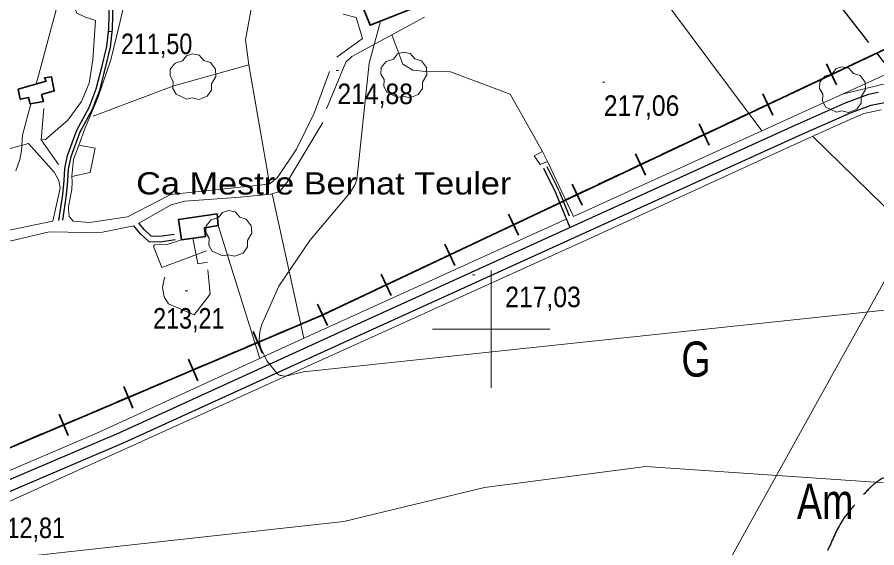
# Model space of a CAD drawing. Extents: x 480269 to 484877, y 4383588 to 4386804.
# Drawn here: x 482297.9 to 482664.5, y 4384906.7 to 4385133.1 of the extents above; entities that cross this region are included whole.
import ezdxf
from ezdxf.enums import TextEntityAlignment as Align

# ---------------------------------------------------------------- set-up
doc = ezdxf.new("R2010")
doc.units = 0
doc.header["$LTSCALE"] = 3.8
doc.linetypes.add('LONG_DASHED', pattern=[7.5, 6, -1.5])
doc.linetypes.add('MEDIUM_DASHED', pattern=[4.5, 3, -1.5])
for name, color, linetype, lineweight in [('1', 7, 'Continuous', 13), ('25', 7, 'LONG_DASHED', 25), ('29', 7, 'Continuous', 13), ('34', 7, 'Continuous', 35), ('37', 7, 'Continuous', 25), ('38', 7, 'Continuous', 25), ('47', 7, 'Continuous', 35), ('51', 7, 'Continuous', 13), ('7', 7, 'Continuous', 13), ('9', 7, 'Continuous', 13)]:
    doc.layers.add(name, color=color, linetype=linetype, lineweight=lineweight)
doc.layers.add('31', color=7, linetype='Continuous')
doc.layers.add('5', color=7, linetype='Continuous')

msp = doc.modelspace()

# ---------------------------------------------------------------- linework, layer by layer
at = {"layer": '1'}
for p, q in [((482500, 4385025), (482500, 4384975)), ((482475, 4385000), (482525, 4385000))]:
    msp.add_line(p, q, dxfattribs=at)
at = {"layer": '25'}
msp.add_lwpolyline([(482586.91, 4385220.21), (482629.4, 4385162.78), (482670.68, 4385109.75)], dxfattribs=at)
at = {"layer": '29'}
for points in [[(482370.32, 4385098.06), (482365.78, 4385100.18), (482364.37, 4385102.72), (482364.47, 4385105.7), (482363.1, 4385108.11), (482363.14, 4385110.86), (482365.3, 4385113.46), (482368.49, 4385114.46), (482370.14, 4385116.65), (482372.71, 4385117.48), (482375.57, 4385116.83), (482377.52, 4385114.56), (482380.33, 4385113.74), (482382.46, 4385110.89), (482382.7, 4385107.76), (482380.82, 4385104.61), (482380.82, 4385101.93), (482379, 4385099.32), (482375.38, 4385097.98), (482372.61, 4385098.61)], [(482460.28, 4385098.79), (482455.74, 4385100.91), (482454.33, 4385103.45), (482454.43, 4385106.43), (482453.06, 4385108.84), (482453.1, 4385111.59), (482455.26, 4385114.19), (482458.45, 4385115.19), (482460.1, 4385117.38), (482462.67, 4385118.21), (482465.53, 4385117.56), (482467.48, 4385115.29), (482470.29, 4385114.47), (482472.42, 4385111.62), (482472.66, 4385108.49), (482470.78, 4385105.34), (482470.78, 4385102.66), (482468.96, 4385100.05), (482465.34, 4385098.71), (482462.57, 4385099.34)], [(482647.35, 4385092.54), (482642.81, 4385094.66), (482641.4, 4385097.2), (482641.5, 4385100.18), (482640.13, 4385102.59), (482640.17, 4385105.34), (482642.33, 4385107.94), (482645.52, 4385108.94), (482647.17, 4385111.13), (482649.74, 4385111.96), (482652.6, 4385111.31), (482654.55, 4385109.04), (482657.36, 4385108.22), (482659.49, 4385105.37), (482659.73, 4385102.24), (482657.85, 4385099.09), (482657.85, 4385096.41), (482656.03, 4385093.8), (482652.41, 4385092.46), (482649.64, 4385093.09)], [(482385.63, 4385031.21), (482381.09, 4385033.33), (482379.68, 4385035.87), (482379.78, 4385038.85), (482378.41, 4385041.26), (482378.45, 4385044.01), (482380.61, 4385046.61), (482383.8, 4385047.61), (482385.45, 4385049.8), (482388.02, 4385050.63), (482390.88, 4385049.98), (482392.83, 4385047.71), (482395.64, 4385046.89), (482397.77, 4385044.04), (482398.01, 4385040.91), (482396.13, 4385037.76), (482396.13, 4385035.08), (482394.31, 4385032.47), (482390.69, 4385031.13), (482387.92, 4385031.76)]]:
    msp.add_lwpolyline(points, close=True, dxfattribs=at)
at = {"layer": '34'}
for p, q in [((482663.24, 4385117.22), (482654.2, 4385112.94)), ((482643.02, 4385113.19), (482647.29, 4385104.15)), ((482649.68, 4385110.81), (482640.64, 4385106.53)), ((482636.12, 4385104.39), (482627.07, 4385100.12)), ((482615.9, 4385100.37), (482620.17, 4385091.33)), ((482622.55, 4385097.98), (482613.51, 4385093.71)), ((482608.99, 4385091.57), (482599.95, 4385087.3)), ((482588.78, 4385087.54), (482593.05, 4385078.5)), ((482595.43, 4385085.16), (482586.39, 4385080.89)), ((482581.87, 4385078.75), (482572.83, 4385074.47)), ((482561.65, 4385074.72), (482565.93, 4385065.68)), ((482568.31, 4385072.34), (482559.27, 4385068.06)), ((482554.75, 4385065.93), (482545.71, 4385061.65)), ((482534.53, 4385061.9), (482538.81, 4385052.86)), ((482541.19, 4385059.51), (482532.15, 4385055.24)), ((482527.63, 4385053.1), (482518.59, 4385048.83)), ((482507.41, 4385049.08), (482511.69, 4385040.03)), ((482514.07, 4385046.69), (482505.03, 4385042.42)), ((482500.51, 4385040.28), (482491.47, 4385036.01)), ((482480.29, 4385036.25), (482484.56, 4385027.21)), ((482486.95, 4385033.87), (482477.91, 4385029.6)), ((482473.39, 4385027.46), (482464.35, 4385023.18)), ((482453.17, 4385023.43), (482457.44, 4385014.39)), ((482459.83, 4385021.05), (482450.78, 4385016.77)), ((482446.26, 4385014.64), (482437.22, 4385010.36)), ((482426.05, 4385010.61), (482430.32, 4385001.57)), ((482418.98, 4385002.17), (482409.78, 4384998.26)), ((482398.62, 4384998.96), (482402.53, 4384989.75)), ((482405.18, 4384996.31), (482395.97, 4384992.4)), ((482391.37, 4384990.44), (482382.16, 4384986.54)), ((482371.01, 4384987.23), (482374.91, 4384978.02)), ((482377.56, 4384984.58), (482368.36, 4384980.67)), ((482363.76, 4384978.72), (482354.55, 4384974.81)), ((482349.95, 4384972.86), (482340.74, 4384968.95)), ((482343.39, 4384975.5), (482347.3, 4384966.3)), ((482336.14, 4384966.99), (482326.94, 4384963.08)), ((482322.34, 4384961.13), (482313.13, 4384957.22)), ((482315.78, 4384963.78), (482319.69, 4384954.57)), ((482308.53, 4384955.27), (482299.32, 4384951.36))]:
    msp.add_line(p, q, dxfattribs=at)
for points in [[(482722, 4385145), (482428, 4385006), (482209, 4384913), (481448, 4384699), (481251, 4384637), (481013, 4384577), (480976, 4384524), (480944, 4384410), (480887.47, 4384143.52)], [(482432.7, 4385008.22), (482428, 4385006), (482423.58, 4385004.12)]]:
    msp.add_lwpolyline(points, dxfattribs=at)
at = {"layer": '37'}
for points in [[(482665.02, 4385100.88), (482660.89, 4385100.07), (482651.33, 4385096.57), (482629.58, 4385086.93), (482544.75, 4385048.35), (482436.56, 4384999.17), (482341.52, 4384955.79), (482263.04, 4384922.33), (482203.61, 4384900), (482143.28, 4384880.75), (482098.94, 4384866.54), (482090.25, 4384863.43), (482087.37, 4384861.6), (482083.6, 4384858.82), (482077.57, 4384854.12), (482070.38, 4384846.8), (482067.65, 4384844.39), (482064.51, 4384842.26), (482062.72, 4384841.34), (482059.4, 4384840.45), (482053.86, 4384839.52), (482049.11, 4384839.97)], [(482667.94, 4385096.55), (482662.02, 4385095.42), (482653.11, 4385092.17), (482631.53, 4385082.6), (482546.72, 4385044.02), (482438.53, 4384994.84), (482343.44, 4384951.44), (482264.81, 4384917.92), (482205.17, 4384895.51), (482144.73, 4384876.23), (482100.46, 4384862.04), (482092.45, 4384859.17), (482089.99, 4384857.82), (482086.41, 4384854.99), (482080.74, 4384850.56), (482073.54, 4384843.24), (482070.27, 4384840.4), (482066.82, 4384838.04), (482064.5, 4384837.15), (482062.93, 4384836.62), (482060.6, 4384835.84), (482057.47, 4384835.15), (482054.04, 4384834.73), (482051.29, 4384834.81)]]:
    msp.add_lwpolyline(points, dxfattribs=at)
at = {"layer": '38'}
for points in [[(482315.74, 4385046.34), (482317.4, 4385057.45), (482317.96, 4385063.43), (482318.28, 4385068.48), (482319.4, 4385074.12), (482323.31, 4385084.84), (482328.6, 4385094.57), (482331.65, 4385102.47), (482334.09, 4385111.8), (482336.19, 4385120.63), (482336.98, 4385128.12), (482337.3, 4385139.88)], [(482522.33, 4385068.64), (482527.44, 4385058.23), (482533.61, 4385043.29)], [(482364.91, 4385040.42), (482358.81, 4385039.51), (482355.13, 4385039.62), (482352.21, 4385042.36), (482349.82, 4385045.25)]]:
    msp.add_lwpolyline(points, dxfattribs=at)
at = {"layer": '38', "linetype": 'MEDIUM_DASHED'}
for points in [[(482317.35, 4385046.44), (482318.97, 4385057.26), (482319.53, 4385063.31), (482319.85, 4385068.28), (482320.92, 4385073.7), (482324.75, 4385084.18), (482330.04, 4385093.91), (482333.15, 4385101.98), (482335.63, 4385111.41), (482337.75, 4385120.36), (482338.55, 4385128.02), (482338.87, 4385139.83)], [(482523.86, 4385069.39), (482528.99, 4385058.93), (482535.16, 4385043.99)], [(482365.27, 4385038.05), (482358.95, 4385037.11), (482354.15, 4385037.25), (482350.46, 4385040.72), (482347.62, 4385044.14)]]:
    msp.add_lwpolyline(points, dxfattribs=at)
at = {"layer": '38', "linetype": 'LONG_DASHED'}
msp.add_spline([(482703.9, 4384951.8), (482698.11, 4384951.28), (482678.04, 4384940.33), (482671.68, 4384938.18), (482665.31, 4384935.39), (482661.35, 4384932.1), (482655.82, 4384925.86), (482650.14, 4384918.86), (482644.15, 4384906.93), (482643.07, 4384904.68), (482639.1, 4384898.05), (482634.64, 4384889.99), (482631.91, 4384884.65), (482627.67, 4384878.99), (482625.53, 4384876.32)], degree=3, dxfattribs=at)
at = {"layer": '47'}
for points in [[(482465.78, 4385136.44), (482463.63, 4385141.91), (482459.83, 4385141.06), (482457.52, 4385145.69), (482444.17, 4385140.18), (482448.43, 4385129.63)], [(482298.28, 4385102.39), (482299.21, 4385098.09), (482302.81, 4385098.83), (482303.5, 4385096.09), (482309.08, 4385097.18), (482308.34, 4385100.06), (482313.74, 4385101.63), (482312.57, 4385107.6), (482309.53, 4385107.2), (482310.26, 4385105.73)], [(482383.14, 4385049.22), (482383.69, 4385044.28), (482377.74, 4385043.21), (482378.24, 4385039.58), (482368, 4385038.12), (482366.67, 4385046.82)]]:
    msp.add_lwpolyline(points, close=True, dxfattribs=at)
at = {"layer": '47', "lineweight": 13}
msp.add_lwpolyline([(482524.01, 4385071.57), (482521.01, 4385070.21), (482518.35, 4385073.99), (482521.9, 4385075.73)], close=True, dxfattribs=at)
at = {"layer": '51'}
for p, q in [((482308.11, 4385080.78), (482315.55, 4385070.18)), ((482406.71, 4385057.77), (482420.16, 4384996.09)), ((482383.69, 4385044.28), (482401.35, 4384987.46))]:
    msp.add_line(p, q, dxfattribs=at)
for points in [[(482298.28, 4385271.12), (482241.52, 4385192.94), (482296.71, 4385160.42), (482310.52, 4385155.57), (482317.98, 4385153.32), (482321.07, 4385140.39), (482323.42, 4385134.86), (482327.12, 4385133.12), (482331.3, 4385131.64), (482330.14, 4385114.89), (482328.6, 4385105), (482325.35, 4385097.1), (482319.56, 4385089.16), (482309.96, 4385080.87), (482308.11, 4385080.78), (482309.28, 4385094.15)], [(482615.53, 4385084.65), (482526.74, 4385203.65), (482545.45, 4385218.77)], [(482942.5, 4385213.18), (482977.38, 4385117.59), (482963.03, 4385117.44), (482951.62, 4385115.72), (482942.17, 4385113.17), (482923.87, 4385106.77), (482898.56, 4385097.91), (482807.23, 4385064.72), (482757.84, 4385047.5), (482755.28, 4385047.9), (482753.59, 4385049.34), (482751.71, 4385051.55), (482745.16, 4385065.2), (482737.85, 4385077), (482727.91, 4385087.2), (482717.9, 4385095.04), (482705.8, 4385100.41), (482691.98, 4385104.02), (482677.18, 4385105.47), (482666.61, 4385104.38), (482649.93, 4385100.31), (482731.86, 4385137.6)], [(482356.88, 4385149.69), (482344.03, 4385140.66), (482341.68, 4385130.61), (482337.92, 4385114.87), (482332.34, 4385098.69), (482326.96, 4385085.88), (482324.21, 4385078.51)], [(482396.69, 4385112.77), (482395.36, 4385123.45), (482398.88, 4385142.89)], [(482436.91, 4385134.3), (482442.42, 4385132.92), (482445.18, 4385123.98), (482434.19, 4385116.07)], [(482429.84, 4385093.92), (482438.08, 4385113.85), (482440.6, 4385116.26), (482471.66, 4385133.04)], [(482457.74, 4385125.52), (482462.35, 4385113.01), (482466.7, 4385110.53), (482472.25, 4385109.88), (482482.64, 4385109.79), (482508.19, 4385100.25), (482521.9, 4385075.73)], [(482330.27, 4385090.91), (482364.73, 4385103.82), (482396.69, 4385112.77), (482405.49, 4385062.14)], [(482431.08, 4385109.96), (482424.51, 4385092.19), (482417.03, 4385076.75), (482409, 4385064.62), (482405.83, 4385062.19), (482402.53, 4385061.59), (482363.37, 4385057.49), (482358.74, 4385054.97), (482345.01, 4385047.91), (482328.8, 4385045.45), (482321.83, 4385046.07), (482320.08, 4385048.11), (482319.76, 4385050.85), (482319.84, 4385052.27), (482321.26, 4385059.63), (482321.39, 4385062.64), (482321.17, 4385065.32), (482321.99, 4385072.36), (482324.21, 4385078.51)], [(482649.93, 4385100.31), (482535.23, 4385048.08), (482524.01, 4385071.57)], [(482666.31, 4385093.62), (482658.93, 4385092.06), (482647.58, 4385087.06), (482625.97, 4385077.26), (482542.35, 4385038.75), (482421.92, 4384984.21), (482288.41, 4384923.76), (482253.26, 4384910.27), (482212.32, 4384894.63), (482156.25, 4384876.38), (482103.52, 4384859.67), (482095.03, 4384857.1), (482089.09, 4384853.43), (482084, 4384849.35), (482078.07, 4384843.5), (482069.99, 4384837.03), (482062.86, 4384833.29), (482056.62, 4384831.76)], [(482349.82, 4385045.25), (482363.58, 4385053.03), (482369.44, 4385054.6), (482393.1, 4385056.36), (482406.13, 4385057.6), (482409.9, 4385058.71), (482412.96, 4385062.53), (482428.29, 4385088.22)], [(482637.01, 4385082.27), (482679.29, 4385041.06), (482648.64, 4384986.12), (482603.01, 4384903.74), (482627.65, 4384884.94)], [(482230.65, 4385026.42), (482291.88, 4385041.7), (482304.73, 4385044.29), (482313.06, 4385046.11), (482316.32, 4385060.19), (482315.74, 4385063.47), (482313.63, 4385067.02), (482302.82, 4385079.16), (482294.46, 4385076.85), (482280.11, 4385075.08), (482269.89, 4385074.41), (482264.29, 4385075.4), (482259.61, 4385076.12), (482204.13, 4385064.51), (482137.04, 4385051.12), (482118.88, 4385025.12), (482102.28, 4385004.46)], [(482324.21, 4385078.51), (482331.13, 4385077.27), (482328.99, 4385066.85), (482321.2, 4385065.08)], [(482532.09, 4385046.96), (482419.65, 4384995.85), (482332.19, 4384955.71), (482297, 4384940.73), (482250, 4384921.07), (482196.42, 4384901.31), (482135.53, 4384881.34), (482044.68, 4384851.28), (482039.71, 4384851.24), (482029.82, 4384931.63), (482030.13, 4384932.83), (482030.77, 4384934), (482032.77, 4384936.12), (482033.95, 4384936.96), (482034.97, 4384937.2), (482036.93, 4384937.5)], [(482225.26, 4385017.96), (482228.9, 4385021.86), (482311.58, 4385041.57), (482327.35, 4385041.23), (482334.28, 4385041.43), (482347.62, 4385044.14)], [(482368, 4385038.12), (482361.86, 4385036.11), (482356.45, 4385036.03), (482356.01, 4385035.19), (482359.62, 4385026.24), (482378.6, 4385033.37)], [(482372.9, 4385038.83), (482374.91, 4385027.82), (482379.04, 4385028.59)], [(482379.22, 4385025.36), (482380.29, 4385014.94), (482373.42, 4385006.17), (482362.48, 4385010.76), (482360.56, 4385013.75), (482359.96, 4385017.81), (482360.7, 4385021.97), (482361.02, 4385022.16)]]:
    msp.add_lwpolyline(points, dxfattribs=at)
at = {"layer": '7'}
for p, q in [((482337.03, 4385127.03), (482338.03, 4385127.03)), ((482433.98, 4385110.37), (482434.98, 4385110.37)), ((482547.58, 4385105.36), (482548.58, 4385105.36)), ((482492.06, 4385023.13), (482493.06, 4385023.13)), ((482369.63, 4385016.38), (482370.63, 4385016.38))]:
    msp.add_line(p, q, dxfattribs=at)
at = {"layer": '9'}
for points in [[(482331.63, 4385190.53), (482328.27, 4385185), (482324.45, 4385179.82), (482323.78, 4385179.18), (482322.48, 4385178.17), (482321.18, 4385177.41), (482318.04, 4385176.2), (482317.95, 4385176.18), (482314.19, 4385173.68), (482313.05, 4385172.2), (482311.48, 4385169.36), (482310.92, 4385166.14), (482311, 4385162.96), (482311.49, 4385160.94), (482312.98, 4385157.8), (482314.56, 4385153.59), (482315.4, 4385149.88), (482315.71, 4385141.15), (482315.52, 4385139.95), (482306.04, 4385104.55)], [(482690.6, 4385010.58), (482419.98, 4384981.77), (482413.07, 4384980.04), (482412.07, 4384979.99), (482410.45, 4384980.16), (482410.06, 4384980.26), (482409.47, 4384980.51), (482408.75, 4384981.11), (482404.45, 4384986.51), (482401.97, 4384991.54), (482401.63, 4384992.44), (482401.35, 4384993.57), (482401.17, 4384995.59), (482401.44, 4384998.74), (482402.06, 4385001.67), (482409.46, 4385018.27), (482422.79, 4385037.83), (482440.13, 4385058.37), (482441.91, 4385061.5), (482442.78, 4385063.75), (482448.03, 4385113.47), (482452.81, 4385131.35)], [(482303.79, 4385096.15), (482300.21, 4385082.8), (482299.78, 4385076.01), (482299.11, 4385072.38), (482297.31, 4385067.57)], [(482255.25, 4384971.65), (482253.24, 4384969.96), (482229.16, 4384945.42), (482224.54, 4384936.98), (482222.07, 4384922.26), (482222.24, 4384912.49), (482222.3, 4384912.48), (482222.68, 4384911.14), (482225.36, 4384904.92), (482226.18, 4384903.54), (482227.96, 4384902.25), (482229.43, 4384901.68), (482230.29, 4384901.48), (482231.41, 4384901.4), (482246.86, 4384902.44), (482280.87, 4384900.69), (482437.17, 4384918.01), (482497.27, 4384932.45), (482566, 4384941.35), (482663.63, 4384934.66), (482663.67, 4384934.68), (482667.28, 4384934.59)]]:
    msp.add_lwpolyline(points, dxfattribs=at)

# ---------------------------------------------------------------- texts
at = {"layer": '31', "width": 0.8}
for s, p in [('G', (482587.4, 4384979.73)), ('Am', (482642.47, 4384919.03))]:
    msp.add_text(s, height=15, dxfattribs=at).set_placement(p, align=Align.CENTER)
at = {"layer": '5', "width": 1.15}
msp.add_text('Ca Mestre Bernat Teuler', height=9.5, dxfattribs=at).set_placement((482348.68, 4385057.44))
at = {"layer": '7'}
for s, width, p in [('211,50', 0.85, (482342.18, 4385117.32)), ('214,88', 0.9, (482434.48, 4385096)), ('217,06', 0.9, (482548.08, 4385090.99)), ('217,03', 0.9, (482506.06, 4385009.37)), ('213,21', 0.85, (482355.89, 4385000.23)), ('212,81', 0.85, (482287.88, 4384910.84))]:
    msp.add_text(s, height=8.75, dxfattribs=dict(at, width=width)).set_placement(p)

doc.saveas('drawing.dxf')
